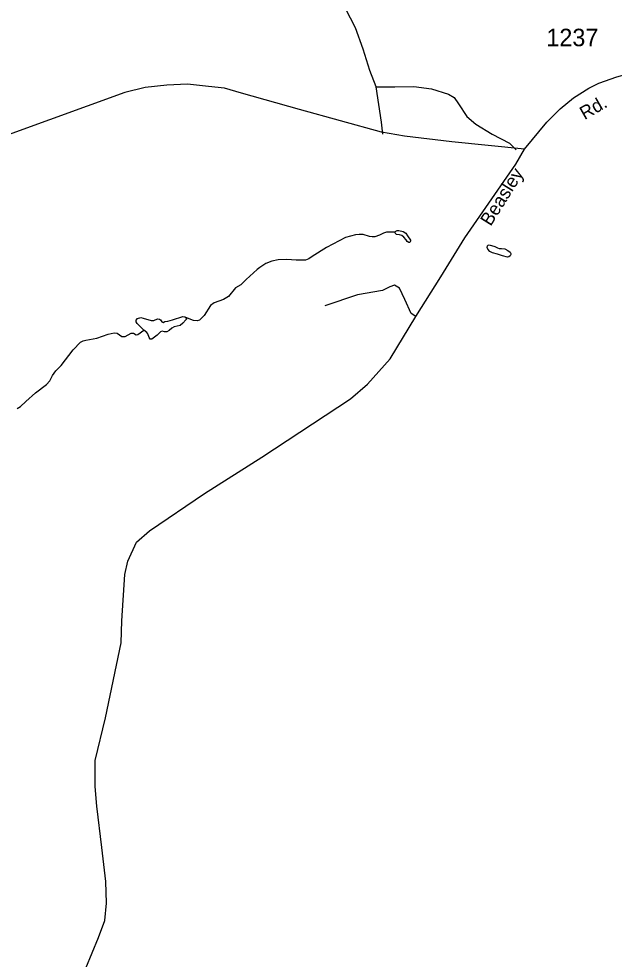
# Model space of a CAD drawing. Extents: x 2126262 to 2293712, y 749403 to 919119.
# Drawn here: x 2202016 to 2206273, y 876562 to 883288 of the extents above; entities that cross this region are included whole.
import ezdxf

# ---------------------------------------------------------------- set-up
doc = ezdxf.new("R2010")
doc.units = 0
for name, color, linetype in [('Exist Hydrographic Creek Single Shore', 7, 'Continuous'), ('Exist Hydrographic Misc Water Feature', 7, 'Continuous'), ('Exist Road Non-System Type 51', 7, 'Continuous'), ('Exist Road Secondary Type 51 Attributed', 7, 'Continuous'), ('Exist Road Secondary Type 51 Label', 7, 'Continuous'), ('Exist Road Secondary Type 51 Number Label', 7, 'Continuous')]:
    doc.layers.add(name, color=color, linetype=linetype)

msp = doc.modelspace()

# ---------------------------------------------------------------- linework, layer by layer
at = {"layer": 'Exist Hydrographic Creek Single Shore'}
msp.add_lwpolyline([(2202004.1, 880499.9), (2202029.2, 880515.6), (2202066.7, 880551.1), (2202134.5, 880613.7), (2202214.9, 880673.6), (2202236.8, 880699.7), (2202257.7, 880736.3), (2202281.7, 880770.7), (2202318.2, 880808.3), (2202404.2, 880919.7), (2202456.3, 880976.1), (2202475.1, 880985.5), (2202496, 880989.6), (2202574.2, 881003.2), (2202655.6, 881032.4), (2202697.3, 881042.9), (2202719.2, 881038.7), (2202751.6, 881015.7), (2202776.6, 881016.8), (2202820.5, 881040.8), (2202835.1, 881039.7), (2202854.9, 881028.3), (2202866.4, 881030.3), (2202911.2, 881061.7)], dxfattribs=at)
at = {"layer": 'Exist Hydrographic Misc Water Feature'}
for points in [[(2204705.5, 881761.9), (2204644.2, 881761.9), (2204623.4, 881755.3), (2204595, 881741.1), (2204562.1, 881729.1), (2204543.5, 881728), (2204523.8, 881732.3), (2204477.8, 881744.4), (2204449.4, 881744.4), (2204423.6, 881742.6), (2204351.3, 881722.9), (2204216.7, 881651.7), (2204114.9, 881588.2), (2204089.7, 881570.7), (2204065.7, 881563), (2203999.4, 881562.2), (2203932.7, 881566.3), (2203870.1, 881564.2), (2203825.2, 881554.9), (2203781.4, 881539.2), (2203738.6, 881510), (2203719.3, 881495.8), (2203642.1, 881423.7), (2203602.5, 881386.1), (2203565.9, 881363.2), (2203514.8, 881302.6), (2203480.4, 881279.7), (2203412.6, 881256.7), (2203386.5, 881236.9), (2203341.6, 881166.9), (2203307.2, 881132.5), (2203290.5, 881128.3), (2203265.4, 881130.4), (2203210, 881151)], [(2202911.2, 881061.7), (2202862.6, 881108.2), (2202854.3, 881119.7), (2202854.3, 881132.2), (2202865.7, 881144.8), (2202887.6, 881151), (2202906.4, 881146.9), (2202961.7, 881131.2), (2202981.5, 881130.2), (2203007.6, 881141.6), (2203022.2, 881140.6), (2203029.5, 881135.4), (2203038.9, 881120.8), (2203049.4, 881116.6), (2203060.8, 881123.9), (2203081.7, 881124.9), (2203116.1, 881134.3), (2203188.1, 881158.3), (2203202.7, 881157.3), (2203210, 881151)], [(2203210, 881151), (2203215.3, 881140.6), (2203210, 881134.3), (2203188.1, 881111.4), (2203169.4, 881095.7), (2203127.6, 881084.2), (2203110.9, 881074.8), (2203091.1, 881058.1), (2203073.4, 881049.8), (2203058.8, 881048.7), (2203040, 881055), (2203028.5, 881049.8), (2203005.5, 881024.7), (2202966.9, 880997.6), (2202956.5, 880997.6), (2202947.1, 881008), (2202939.8, 881035.2), (2202930.4, 881045.6), (2202911.2, 881061.7)]]:
    msp.add_lwpolyline(points, dxfattribs=at)
for points in [[(2204705.5, 881761.9), (2204711, 881769.6), (2204720.8, 881775.1), (2204734, 881775.1), (2204763.5, 881767.4), (2204783.2, 881755.3), (2204795.3, 881736.7), (2204817.1, 881705), (2204817.1, 881697.3), (2204812.8, 881688.5), (2204805.1, 881688.5), (2204793.1, 881696.2), (2204785.4, 881708.2), (2204770.1, 881726.9), (2204755.9, 881737.8), (2204738.3, 881743.3), (2204716.5, 881746.6), (2204711, 881749.9), (2204707.7, 881754.2)], [(2205440.1, 881604.1), (2205403, 881613.4), (2205383.6, 881623.1), (2205368.8, 881639.8), (2205365.5, 881652.8), (2205366.9, 881663.4), (2205372, 881669.9), (2205379.9, 881671.3), (2205420.6, 881660.2), (2205438.2, 881650), (2205450.3, 881645.4), (2205467.4, 881645.8), (2205491.1, 881642.6), (2205511.9, 881631), (2205530, 881618), (2205533.7, 881610.1), (2205534.1, 881603.2), (2205530.4, 881593.4), (2205520.2, 881585.1), (2205510.5, 881584.2), (2205473.9, 881593)]]:
    msp.add_lwpolyline(points, close=True, dxfattribs=at)
at = {"layer": 'Exist Road Non-System Type 51'}
for points in [[(2204570.6, 882801.4), (2204526.7, 882917.9), (2204479.4, 883072.2), (2204423.6, 883222.9), (2204352.5, 883362.5), (2204249.3, 883521.6)], [(2204570.6, 882801.4), (2204705.2, 882802.1), (2204841.8, 882803.5), (2204967.3, 882786.7), (2205088.7, 882750.4), (2205128.8, 882724.3), (2205159.5, 882681.1), (2205220.8, 882590.4), (2205284.5, 882533.5), (2205400.2, 882462.3), (2205524.4, 882399.5), (2205573.3, 882350.5)], [(2204618.7, 882464.3), (2204609.6, 882550.1), (2204570.6, 882801.4)], [(2204855.5, 881160.1), (2204822.8, 881181), (2204776.7, 881280.1), (2204739.1, 881361), (2204702.8, 881383.3), (2204668, 881370.8), (2204616.4, 881345.7), (2204437.9, 881314.9), (2204205, 881235.4)]]:
    msp.add_lwpolyline(points, dxfattribs=at)
at = {"layer": 'Exist Road Secondary Type 51 Attributed'}
for points in [[(2205632.4, 882356.2), (2205790.7, 882548.2), (2205886.6, 882644.2), (2205982.6, 882723.3), (2206092.9, 882792), (2206162.9, 882827.1), (2206291.3, 882872.4), (2206498.8, 882929.5), (2206850.3, 883024.2), (2207113.6, 883113.7), (2207331.5, 883207.1), (2207448.2, 883261.5), (2207537.7, 883292.7), (2207612.9, 883310.8), (2207806.6, 883309.9)], [(2205632.4, 882356.2), (2205112.3, 882409.4), (2204773.8, 882449.6), (2204610.4, 882478.2), (2204024.1, 882639), (2203609.1, 882755.7), (2203487.2, 882793.3), (2203373.3, 882804.4), (2203222.6, 882821.9), (2203073.4, 882814.1), (2202920.4, 882797.2), (2202773.8, 882760.9), (2201693.4, 882370.5)], [(2202496.2, 876497.8), (2202586.9, 876716.9), (2202630.2, 876839), (2202642.8, 876961.8), (2202638.6, 877118.1), (2202610.7, 877361.8), (2202574.5, 877657), (2202561.9, 877797.2), (2202561.9, 877984.2), (2202635.8, 878287.7), (2202747.2, 878825.6), (2202752.8, 878983.3), (2202773.7, 879313.2), (2202796, 879408.1), (2202857.3, 879544.3), (2202950.7, 879625.2), (2203344.9, 879892.5), (2203754.5, 880153.1), (2204388, 880570.6), (2204510, 880675.3), (2204671.8, 880856.7), (2204855.5, 881160.1), (2205034, 881442.1), (2205205.7, 881722), (2205569, 882249.6), (2205632.4, 882356.2)]]:
    msp.add_lwpolyline(points, dxfattribs=at)

# ---------------------------------------------------------------- texts
at = {"layer": 'Exist Road Secondary Type 51 Label'}
for s, rotation, p in [('Rd.', 29.90419, (2206061.5, 882563.4)), ('Beasley', 58.05201, (2205390, 881799.7))]:
    msp.add_text(s, height=95, rotation=rotation, dxfattribs=at).set_placement(p)
at = {"layer": 'Exist Road Secondary Type 51 Number Label'}
msp.add_text('1237', height=125, dxfattribs=at).set_placement((2205788.2, 883092.2))

doc.saveas('drawing.dxf')
